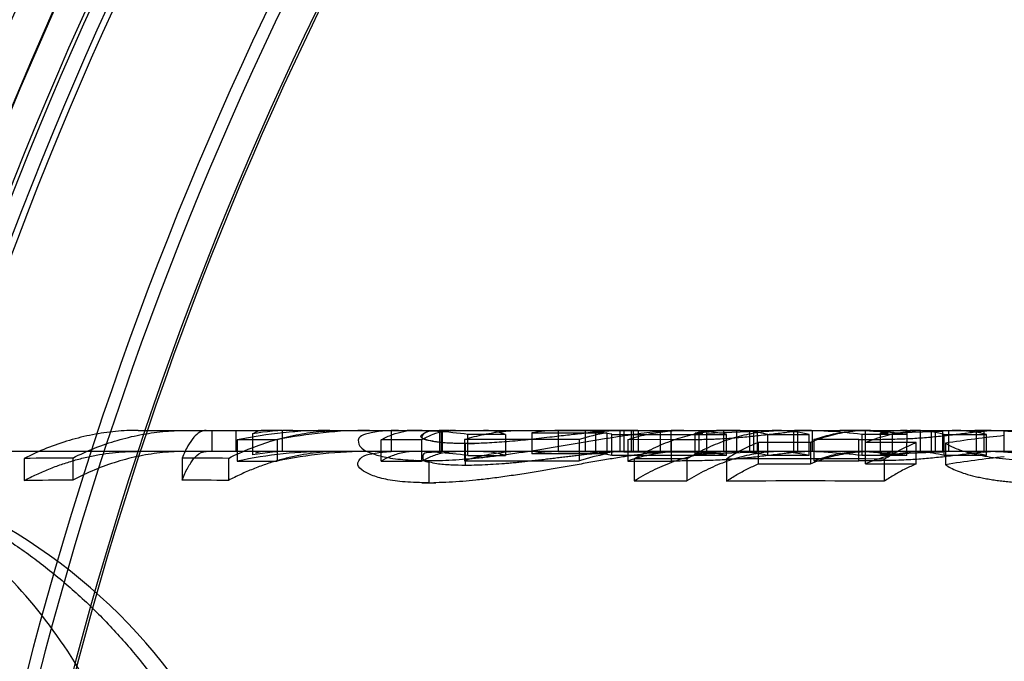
# Model space of a CAD drawing. Header units: millimetres. Extents: x 0 to 297, y 0 to 210.
# Tile 382 of 446: x 239.595 to 239.7216, y 161.3406 to 161.4231. Entities that reach past the tile are written whole.
import ezdxf

# ---------------------------------------------------------------- set-up
doc = ezdxf.new("R2010")
doc.units = ezdxf.units.MM
doc.header["$LTSCALE"] = 16.335
doc.layers.get('0').update_dxf_attribs({"linetype": 'CONTINUOUS'})
for name, color, linetype in [('AXES_REF', 7, 'CONTINUOUS'), ('INTFCLR_1', 7, 'CONTINUOUS'), ('INTFCLR_144815', 7, 'CONTINUOUS'), ('INTFCLR_72935', 7, 'CONTINUOUS')]:
    doc.layers.add(name, color=color, linetype=linetype)

msp = doc.modelspace()

# ---------------------------------------------------------------- linework, layer by layer
at = {"color": 7, "linetype": 'Continuous'}
for radius in [8.7262453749, 8.7255, 8.6696226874]:
    msp.add_circle((241.415033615, 154.4105885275), radius, dxfattribs=at)
msp.add_arc((241.415033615, 154.4105885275), 8.64, 278.2771290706, 261.7228709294, dxfattribs=at)
at = {"layer": 'AXES_REF', "color": 9, "linetype": 'Continuous'}
msp.add_arc((241.415033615, 154.4105885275), 7.9600610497, 94.4118118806, 85.5881881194, dxfattribs=at)
at = {"layer": 'INTFCLR_1', "color": 6, "linetype": 'Continuous'}
for radius, start, end in [(0.5443949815, 129.3396669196, 162.9347323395), (0.5428080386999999, 129.3995060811, 162.9347321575), (0.5394259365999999, 137.2913519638, 169.1014109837), (0.5248080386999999, 136.0726226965, 162.934732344), (0.4834490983, 138.8345507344, 166.0686236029), (0.4654490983, 138.8345508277, 166.0686237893), (0.4638621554, 138.8345507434, 166.0686235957)]:
    msp.add_arc((240.0467819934, 161.2235885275), radius, start, end, dxfattribs=at)
at = {"layer": 'INTFCLR_1', "color": 9, "linetype": 'Continuous'}
for centre, radius, start, end in [((240.0467819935, 161.2235885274), 0.5439220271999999, 136.3898582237, 175.7650415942), ((240.0467819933, 161.2235885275), 0.4948171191, 138.8345507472, 166.0686236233), ((240.0467819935, 161.2235885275), 0.4903178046, 138.8345507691, 166.0686236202), ((240.0467819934, 161.2235885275), 0.4866235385, 138.8345507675, 166.0686236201), ((240.0467819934, 161.2235885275), 0.4861427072, 138.8345501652, 166.0686229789), ((240.0467819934, 161.2235885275), 0.4597294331, 138.8345507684, 166.0686236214), ((240.0467819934, 161.2235885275), 0.459427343, 138.8345501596, 166.0686229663)]:
    msp.add_arc(centre, radius, start, end, dxfattribs=at)
at = {"layer": 'INTFCLR_144815', "color": 9, "linetype": 'Continuous'}
for p, q in [((239.6102197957, 161.370288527), (239.6163508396, 161.3702885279)), ((239.6189798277, 161.370288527), (239.6260423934, 161.3702885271)), ((239.6301201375, 161.3702885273), (239.6399896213, 161.3702885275)), ((239.6437091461, 161.3702885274), (239.6546234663, 161.3702885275)), ((239.6597246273, 161.3702885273), (239.6797122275, 161.3702885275)), ((239.6804050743, 161.3702885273), (239.7004675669, 161.3702885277)), ((239.6833031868, 161.3699501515), (239.6833031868, 161.3672374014)), ((239.6871965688, 161.3675879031), (239.6871965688, 161.3702879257)), ((239.7038120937, 161.3702885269), (239.7237717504, 161.3702885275)), ((239.7071705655, 161.3699599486), (239.7071705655, 161.3672475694)), ((239.7108168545, 161.3675881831), (239.7108168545, 161.3702881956)), ((239.6788087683, 161.3663503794), (239.6788087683, 161.369095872)), ((239.7028898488, 161.3663746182), (239.7028898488, 161.3691192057)), ((240.3589822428, 161.3675885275), (239.5100728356, 161.3675885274))]:
    msp.add_line(p, q, dxfattribs=at)
at = {"layer": 'INTFCLR_144815', "color": 6, "linetype": 'Continuous'}
for p, q in [((239.6163508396, 161.3702885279), (239.6189798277, 161.370288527)), ((239.6197046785, 161.3702885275), (239.6197046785, 161.3675885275)), ((239.6227699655, 161.3702885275), (239.6227699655, 161.3675885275)), ((239.6249422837, 161.3698474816), (239.6256523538, 161.3702334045)), ((239.6249422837, 161.3698474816), (239.6249422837, 161.3671308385)), ((239.6287545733, 161.3702885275), (239.6260423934, 161.3702885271)), ((239.6287545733, 161.3702885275), (239.6287545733, 161.3675885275)), ((239.6399896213, 161.3702885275), (239.6437091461, 161.3702885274)), ((239.6427630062, 161.3702723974), (239.6427630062, 161.3675717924)), ((239.6490266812, 161.3675885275), (239.6490266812, 161.3702885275)), ((239.6492010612, 161.3702885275), (239.6492010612, 161.3675885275)), ((239.6493400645, 161.367574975), (239.6493400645, 161.370275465)), ((239.6574753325, 161.3697672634), (239.6526336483, 161.3697672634)), ((239.6526336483, 161.3670474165), (239.6526336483, 161.3697671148)), ((239.6574753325, 161.369767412), (239.6574753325, 161.367047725)), ((239.6608264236, 161.3699666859), (239.6608264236, 161.3672545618)), ((239.6608264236, 161.3699666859), (239.6704697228, 161.3699666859)), ((239.6642523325, 161.3702824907), (239.6642523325, 161.3675822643)), ((239.6738956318, 161.370282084), (239.6642523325, 161.370282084)), ((239.6677116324, 161.3702885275), (239.6677116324, 161.3675885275)), ((239.6690798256, 161.3675885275), (239.6690798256, 161.3702885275)), ((239.6704697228, 161.3699616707), (239.6704697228, 161.3672493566)), ((239.671124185, 161.3670625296), (239.671124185, 161.3697816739)), ((239.671124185, 161.369775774), (239.6858696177, 161.369775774)), ((239.6726935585, 161.3702440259), (239.6717075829, 161.3702835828)), ((239.6721794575, 161.3702762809), (239.6721794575, 161.3675758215)), ((239.6823368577, 161.3702451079), (239.6726935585, 161.3702451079)), ((239.6726935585, 161.3702440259), (239.6726935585, 161.367542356)), ((239.6736648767, 161.3675885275), (239.6736648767, 161.3702885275)), ((239.6744763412, 161.3702885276), (239.6738956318, 161.3702816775)), ((239.6738956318, 161.370282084), (239.6738956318, 161.3675818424)), ((239.6745750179, 161.3675885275), (239.6745750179, 161.3702885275)), ((239.6773549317, 161.3702885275), (239.6773549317, 161.3675885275)), ((239.6787565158, 161.3675676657), (239.6787565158, 161.37026842)), ((239.6818406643, 161.3699496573), (239.6828156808, 161.3699499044)), ((239.6818406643, 161.3672368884), (239.6818406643, 161.3699496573)), ((239.6823368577, 161.3702451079), (239.6823368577, 161.3675434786)), ((239.6833031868, 161.3699501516), (239.6898144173, 161.3701955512)), ((239.6855270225, 161.3675878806), (239.6855270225, 161.3702879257)), ((239.6858696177, 161.3670564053), (239.6858696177, 161.369775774)), ((239.6871965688, 161.3702879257), (239.6860835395, 161.3702879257)), ((239.6898144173, 161.3701955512), (239.6871965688, 161.3702879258)), ((239.688866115, 161.3675885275), (239.688866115, 161.3702885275)), ((239.6893603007, 161.3702885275), (239.6893603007, 161.3675885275)), ((239.6898144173, 161.3701955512), (239.6898144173, 161.36749206)), ((239.6911767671, 161.3670610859), (239.6911767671, 161.3697802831)), ((239.6911767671, 161.369776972), (239.6964926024, 161.369776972)), ((239.6944691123, 161.3702885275), (239.6944691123, 161.3675885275)), ((239.6949900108, 161.3701949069), (239.6949900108, 161.3674913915)), ((239.6964782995, 161.3702885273), (239.6955439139, 161.3702417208)), ((239.6964926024, 161.3670576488), (239.6964926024, 161.369776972)), ((239.6969526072, 161.3675885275), (239.6969526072, 161.3702885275)), ((239.7037357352, 161.3702885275), (239.7004675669, 161.3702885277)), ((239.7032709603, 161.3697814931), (239.7032709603, 161.3670623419)), ((239.7032709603, 161.3697814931), (239.7090809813, 161.3697814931)), ((239.7037462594, 161.3659828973), (239.7037357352, 161.3702885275)), ((239.705674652, 161.3699598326), (239.706671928, 161.3699598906)), ((239.705674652, 161.3672474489), (239.705674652, 161.3699598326)), ((239.7071705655, 161.3699599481), (239.7136550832, 161.3701997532)), ((239.7090809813, 161.367068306), (239.7091072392, 161.3702881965)), ((239.7108168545, 161.3702881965), (239.709677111, 161.3702881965)), ((239.7136550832, 161.3701997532), (239.7108168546, 161.370288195)), ((239.7122125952, 161.3675885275), (239.7122125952, 161.3702885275)), ((239.7127201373, 161.3702885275), (239.7127201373, 161.3675885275)), ((239.7136550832, 161.3701997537), (239.7136550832, 161.3674964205)), ((239.7138754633, 161.3670613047), (239.7138754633, 161.369780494)), ((239.7138754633, 161.3697769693), (239.719311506, 161.3697769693)), ((239.7144361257, 161.3702885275), (239.7144361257, 161.3675885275)), ((239.717975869, 161.3702885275), (239.717975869, 161.3675885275)), ((239.718950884, 161.3701997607), (239.7197471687, 161.3702656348)), ((239.718950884, 161.3701997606), (239.718950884, 161.3674964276)), ((239.719311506, 161.367057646), (239.719311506, 161.3697769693)), ((239.7215283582, 161.3702885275), (239.7215283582, 161.3675885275)), ((239.6281180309, 161.3690744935), (239.6229491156, 161.3690744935)), ((239.6229491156, 161.3690633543), (239.6229491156, 161.3663165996)), ((239.6281180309, 161.3690744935), (239.6281180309, 161.3663281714)), ((239.6414877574, 161.3663244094), (239.6414877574, 161.3690708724)), ((239.6466566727, 161.3690708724), (239.6414877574, 161.3690708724)), ((239.6466566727, 161.3690708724), (239.6466566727, 161.3663244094)), ((239.6669503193, 161.3691381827), (239.6522048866, 161.3691381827)), ((239.6522048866, 161.3691296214), (239.6522048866, 161.3663854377)), ((239.6522937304, 161.368595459), (239.6522937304, 161.3658304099)), ((239.6669503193, 161.3691381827), (239.6669503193, 161.3663943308)), ((239.6788087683, 161.369095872), (239.6731723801, 161.3690859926)), ((239.6731723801, 161.3690859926), (239.6731723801, 161.3663401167)), ((239.6966540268, 161.3687449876), (239.6899653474, 161.3687449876)), ((239.6899653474, 161.3687336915), (239.6899653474, 161.365974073)), ((239.6966540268, 161.3687449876), (239.6966540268, 161.3659858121)), ((239.7028898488, 161.3691192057), (239.6971198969, 161.3691093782)), ((239.6971198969, 161.3691093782), (239.6971198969, 161.3663644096)), ((239.7102546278, 161.368742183), (239.7037462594, 161.368742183)), ((239.7102546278, 161.3659706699), (239.7102546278, 161.3687304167)), ((239.7140295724, 161.3686373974), (239.7140295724, 161.3658739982)), ((239.6260423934, 161.3675885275), (239.6252961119, 161.3673785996)), ((239.6704697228, 161.3672545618), (239.6608264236, 161.3672545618)), ((239.6642523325, 161.3675818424), (239.6738956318, 161.3675818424)), ((239.671214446, 161.3675885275), (239.6722006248, 161.3675680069)), ((239.6726935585, 161.3675434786), (239.6823368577, 161.3675434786)), ((239.6738956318, 161.3675814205), (239.6744763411, 161.3675885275)), ((239.6833031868, 161.3672374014), (239.6818406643, 161.3672368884)), ((239.6898144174, 161.3674920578), (239.6833031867, 161.3672374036)), ((239.6855270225, 161.3675878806), (239.6871965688, 161.3675878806)), ((239.6898144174, 161.3674920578), (239.6871965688, 161.3675879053)), ((239.6949900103, 161.3674913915), (239.695960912, 161.3675691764)), ((239.7071705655, 161.3672475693), (239.705674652, 161.3672474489)), ((239.7136550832, 161.3674964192), (239.7071705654, 161.3672475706)), ((239.7091072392, 161.3675881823), (239.7108168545, 161.3675881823)), ((239.7108168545, 161.3675881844), (239.7136550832, 161.3674964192)), ((239.718950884, 161.3674964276), (239.7198220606, 161.3675697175)), ((239.5955773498, 161.3666865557), (239.5955773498, 161.3638442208)), ((239.6018109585, 161.3667370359), (239.6018109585, 161.3638968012)), ((239.6158666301, 161.3667393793), (239.6158666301, 161.3638992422)), ((239.6218340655, 161.3666952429), (239.6218340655, 161.3638532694)), ((239.6229491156, 161.3663281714), (239.6281180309, 161.3663281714)), ((239.6414877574, 161.3663244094), (239.6466566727, 161.3663244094)), ((239.6475970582, 161.3664080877), (239.6475970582, 161.3635541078)), ((239.6522048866, 161.3663943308), (239.6669503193, 161.3663943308)), ((239.6526336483, 161.3670475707), (239.6574753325, 161.3670475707)), ((239.6858696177, 161.3670564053), (239.671124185, 161.3670564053)), ((239.6731723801, 161.3663401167), (239.6788087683, 161.3663503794)), ((239.6739930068, 161.3666416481), (239.6739930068, 161.3637974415)), ((239.6807761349, 161.3666416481), (239.6739930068, 161.3666416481)), ((239.6807761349, 161.3666384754), (239.6807761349, 161.3637941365)), ((239.6858611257, 161.3666020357), (239.6858611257, 161.3637561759)), ((239.6899653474, 161.3659858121), (239.6966540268, 161.3659858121)), ((239.6964926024, 161.3670576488), (239.6911767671, 161.3670576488)), ((239.6971198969, 161.3663644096), (239.7028898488, 161.3663746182)), ((239.7090809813, 161.3670623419), (239.7032709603, 161.3670623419)), ((239.7037462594, 161.3659828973), (239.7102546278, 161.3659828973)), ((239.706150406, 161.3665969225), (239.706150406, 161.3637508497)), ((239.719311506, 161.367057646), (239.7138754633, 161.367057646)), ((239.6739930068, 161.3637974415), (239.6807761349, 161.3637974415))]:
    msp.add_line(p, q, dxfattribs=at)
at = {"layer": 'INTFCLR_144815', "color": 7, "linetype": 'Continuous'}
for p, q in [((239.6427630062, 161.3702723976), (239.6421444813, 161.370241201)), ((239.6427630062, 161.3702723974), (239.6421445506, 161.3702401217)), ((239.6546234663, 161.3702885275), (239.6597246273, 161.3702885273)), ((239.6780864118, 161.3702344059), (239.6787565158, 161.37026842)), ((239.6780865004, 161.3702329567), (239.6787565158, 161.37026842)), ((239.6804050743, 161.3702885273), (239.6797122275, 161.3702885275)), ((239.6522937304, 161.3685954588), (239.6515268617, 161.3686032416)), ((239.6421441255, 161.3675394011), (239.6427630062, 161.3675717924)), ((239.6421441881, 161.36753846), (239.6427630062, 161.3675717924)), ((239.6787565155, 161.3675676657), (239.6780860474, 161.3675323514)), ((239.6787565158, 161.3675676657), (239.6780861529, 161.3675306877)), ((239.6475970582, 161.3664080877), (239.6488659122, 161.3664256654)), ((239.6475970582, 161.3635541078), (239.6463835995, 161.3635740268)), ((239.6494590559, 161.3635897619), (239.6482506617, 161.363561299))]:
    msp.add_line(p, q, dxfattribs=at)
at = {"layer": 'INTFCLR_144815', "color": 6, "linetype": 'Continuous'}
for centre, radius, start, end in [((239.634881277, 161.3115744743), 0.0587140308, 90.0020269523, 101.7255965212), ((239.6301329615, 161.3395294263), 0.0307592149, 90.02388767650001, 99.7152721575), ((239.639995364, 161.311174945), 0.0591136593, 90.00556604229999, 101.5909813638), ((239.6437037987, 161.3428452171), 0.027443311, 89.9888357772, 91.9645589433), ((239.6447935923, 161.3110901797), 0.0591983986, 82.3895609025, 89.992209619), ((239.6501897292, 161.3426511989), 0.0276373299, 89.9820138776, 91.76174301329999), ((239.6648120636, 161.3454179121), 0.0248709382, 91.289577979, 99.2215814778), ((239.6661202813, 161.3453425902), 0.0249461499, 78.4286178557, 89.9542182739), ((239.6747040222, 161.3442521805), 0.0260560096, 99.35253472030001, 107.3122351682), ((239.6729282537, 161.3473924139), 0.0228961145, 90.01719304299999, 91.87413952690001), ((239.6797204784, 161.347173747), 0.0231147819, 90.0204519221, 92.39011605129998), ((239.6857052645, 161.3480933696), 0.0221953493, 90.4601265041, 100.0273210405), ((239.6808681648, 161.3453453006), 0.0249441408, 78.4334871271, 86.62451690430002), ((239.6864413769, 161.3479827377), 0.0223060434, 77.7432749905, 89.94270193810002), ((239.6946051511, 161.2968141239), 0.0734744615, 83.22658838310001, 89.99136772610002), ((239.7004620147, 161.2959486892), 0.0743398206, 83.3421536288, 89.99572075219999), ((239.7092336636, 161.3508659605), 0.0194227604, 90.3729480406, 100.5585083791), ((239.7094477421, 161.3507488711), 0.0195399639, 76.9030733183, 89.9264820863), ((239.717785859, 161.300231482), 0.0700571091, 83.0660865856, 89.9904559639), ((239.7345954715, 161.2388622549), 0.1313945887, 95.67867508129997, 99.0049683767), ((239.6348859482, 161.3109472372), 0.0566414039, 90.0068262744, 102.1659417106), ((239.6301259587, 161.3380111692), 0.0295773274, 90.01127659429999, 100.0936529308), ((239.6399924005, 161.3106339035), 0.0569546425, 90.0027957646, 102.033744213), ((239.6437038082, 161.3411362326), 0.0264522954, 89.98843789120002, 92.0382107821), ((239.6447974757, 161.3105822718), 0.0570062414, 82.0990180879, 89.9958131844), ((239.6501897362, 161.3409493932), 0.0266391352, 89.98135511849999, 91.827794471), ((239.6648053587, 161.3436792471), 0.0239093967, 91.3253730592, 99.579545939), ((239.6661311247, 161.3436349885), 0.0239534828, 77.96868896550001, 89.9782584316), ((239.6746725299, 161.3425851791), 0.0250196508, 99.6703889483, 107.9775053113), ((239.6729282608, 161.3455192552), 0.0220692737, 90.01785572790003, 91.944400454), ((239.6797204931, 161.3453080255), 0.0222805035, 90.0212558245, 92.479705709), ((239.6856993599, 161.3462491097), 0.021339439, 90.46272555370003, 100.4177397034), ((239.6808515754, 161.34341172), 0.0241786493, 78.0217451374, 86.47811629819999), ((239.691727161, 161.3460793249), 0.0215094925, 77.1998337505, 89.94007915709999), ((239.6946136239, 161.2969073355), 0.0706811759, 82.96450433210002, 89.9978948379), ((239.7004588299, 161.2958832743), 0.071705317, 83.09379987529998, 89.9930187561), ((239.7092272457, 161.3489239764), 0.0186645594, 90.36839358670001, 100.9724924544), ((239.7148527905, 161.3487352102), 0.0188536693, 76.3204344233, 89.92180685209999), ((239.7177945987, 161.3002013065), 0.06738720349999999, 82.7974301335, 89.99750871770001), ((239.6088163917, 160.1167059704), 1.2500506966, 90.32109405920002, 90.60681971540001), ((239.6095847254, 160.1138952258), 1.2528598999, 89.43980434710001, 89.7127147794), ((239.6956146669, 159.8140491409), 1.5525835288, 89.6111912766, 90.35994225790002), ((239.734652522, 161.2405526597), 0.1270069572, 95.90140988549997, 99.34487262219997), ((239.6087911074, 160.1667788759), 1.1971382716, 90.3340761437, 90.6324314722), ((239.6095657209, 160.1586424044), 1.2052733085, 89.41678248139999, 89.7004686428), ((239.6956146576, 159.8732688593), 1.4905192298, 89.5950009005, 90.37492988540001)]:
    msp.add_arc(centre, radius, start, end, dxfattribs=at)
at = {"layer": 'INTFCLR_144815', "color": 7, "linetype": 'Continuous'}
for centre, radius, start, end in [((239.6499950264, 161.3499799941), 0.0203060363, 91.84836967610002, 94.0428945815), ((239.673117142, 161.339619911), 0.0306707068, 91.7519562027, 93.38214094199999), ((239.6521243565, 161.4441871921), 0.075590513, 270.4487704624, 271.0358849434), ((239.6475567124, 161.4165644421), 0.0501513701, 268.0549556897, 269.318181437), ((239.6495800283, 161.5473195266), 0.1809223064, 269.0925211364, 269.3720061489), ((239.6467006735, 161.4954077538), 0.1290027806, 270.3981268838, 270.8070442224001), ((239.6495752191, 161.5368229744), 0.1732801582, 269.0539359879, 269.3458988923), ((239.6466991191, 161.4874864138), 0.1239355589, 270.4151234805, 270.8409777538)]:
    msp.add_arc(centre, radius, start, end, dxfattribs=at)
at = {"layer": 'INTFCLR_144815', "color": 9, "linetype": 'Continuous'}
msp.add_arc((239.5570246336, 161.2955885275), 0.07200000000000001, 3.000000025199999, 90.0000000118, dxfattribs=at)
at = {"layer": 'INTFCLR_144815', "color": 6, "linetype": 'Continuous'}
for points, knots in [([(239.6102197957, 161.3702885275), (239.6092543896, 161.3702885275), (239.6072873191, 161.3701949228), (239.6043314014, 161.3697673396), (239.6013636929, 161.369041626), (239.5984258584, 161.368023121), (239.5965194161, 161.3671617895), (239.5955773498, 161.366686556)], [0, 0, 0, 0, 0.1903782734, 0.3876607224, 0.5880954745, 0.7919247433, 1, 1, 1, 1]), ([(239.6018109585, 161.3667370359), (239.6027559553, 161.3672102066), (239.6046382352, 161.3680534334), (239.6075306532, 161.3690493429), (239.6104366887, 161.3697605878), (239.6133831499, 161.3701920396), (239.6153621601, 161.3702885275), (239.6163508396, 161.3702885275)], [0, 0, 0, 0, 0.2099873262, 0.4091680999, 0.6070498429, 0.8035556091, 1, 1, 1, 1]), ([(239.6189798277, 161.3702885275), (239.6186992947, 161.3702885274), (239.6180814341, 161.3700849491), (239.617291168, 161.369340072), (239.6165324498, 161.3681989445), (239.6160911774, 161.3672678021), (239.6158666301, 161.3667393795)], [0, 0, 0, 0, 0.1705944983, 0.3750273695, 0.6508525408, 1, 1, 1, 1]), ([(239.6218340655, 161.3666952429), (239.6227840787, 161.3671738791), (239.6246765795, 161.3680269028), (239.6275856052, 161.3690345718), (239.6305087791, 161.3697542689), (239.633472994, 161.3701908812), (239.6354640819, 161.3702885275), (239.636458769, 161.3702885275)], [0, 0, 0, 0, 0.2100496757, 0.4092446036, 0.6071158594, 0.8035922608, 1, 1, 1, 1]), ([(239.6414877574, 161.3690803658), (239.6419508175, 161.3693402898), (239.6428864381, 161.3697816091), (239.6443544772, 161.3701955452), (239.6453441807, 161.3702885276), (239.6458330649, 161.3702885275)], [0, 0, 0, 0, 0.3497363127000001, 0.6780164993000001, 1, 1, 1, 1]), ([(239.6510095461, 161.3702885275), (239.6505247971, 161.3702885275), (239.6495325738, 161.3701947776), (239.6480609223, 161.3697742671), (239.6471199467, 161.3693230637), (239.6466566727, 161.3690588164)], [0, 0, 0, 0, 0.3182483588, 0.6498519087, 1, 1, 1, 1]), ([(239.6522048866, 161.3691296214), (239.6530239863, 161.3693840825), (239.6546767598, 161.3698120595), (239.6571955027, 161.3702016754), (239.658883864, 161.3702885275), (239.6597246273, 161.3702885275)], [0, 0, 0, 0, 0.3370499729, 0.6696113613, 1, 1, 1, 1]), ([(239.6574753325, 161.369767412), (239.6571375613, 161.3698912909), (239.6564834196, 161.3700885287), (239.6555247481, 161.3702544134), (239.6549131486, 161.3702885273), (239.6546234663, 161.3702885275)], [0, 0, 0, 0, 0.3705785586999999, 0.7016158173, 1, 1, 1, 1]), ([(239.6731723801, 161.3690859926), (239.6739583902, 161.3693495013), (239.675545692, 161.3697933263), (239.6779700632, 161.3701982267), (239.6795960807, 161.3702885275), (239.6804050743, 161.3702885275)], [0, 0, 0, 0, 0.3378776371, 0.6702782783, 1, 1, 1, 1]), ([(239.6864170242, 161.3702885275), (239.6855974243, 161.3702885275), (239.6839236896, 161.3701932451), (239.6814107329, 161.3697582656), (239.6788888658, 161.3690202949), (239.6763938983, 161.3679854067), (239.6747868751, 161.3671162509), (239.6739930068, 161.3666380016)], [0, 0, 0, 0, 0.1876156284, 0.3827928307, 0.5825727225, 0.7878461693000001, 1, 1, 1, 1]), ([(239.6788087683, 161.3690958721), (239.6791980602, 161.3690963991), (239.6799493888, 161.3690973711), (239.6810305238, 161.3691070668), (239.6820191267, 161.3691199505), (239.6829120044, 161.3691387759), (239.6837141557, 161.3691607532), (239.6846249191, 161.3691917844), (239.6856090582, 161.3692390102), (239.6866910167, 161.3693124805), (239.6877177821, 161.3693989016), (239.6887559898, 161.369498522), (239.6898138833, 161.3696106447), (239.6908484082, 161.3697273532), (239.6918318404, 161.3698417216), (239.6927542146, 161.3699512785), (239.6937975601, 161.3700718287), (239.6945415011, 161.3701542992), (239.6949900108, 161.3701949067)], [0, 0, 0, 0, 0.0719444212, 0.138850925, 0.1998094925, 0.2546607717, 0.3038971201, 0.3481083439, 0.423073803, 0.4859700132, 0.5485132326, 0.613493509, 0.6787169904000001, 0.7451133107, 0.8058941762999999, 0.8616883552, 0.9167726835, 1, 1, 1, 1]), ([(239.6807761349, 161.3666384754), (239.6815774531, 161.3671212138), (239.6831745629, 161.3679839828), (239.6856479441, 161.3690102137), (239.6881344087, 161.3697436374), (239.6906571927, 161.3701888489), (239.6923537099, 161.3702885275), (239.6931993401, 161.3702885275)], [0, 0, 0, 0, 0.214160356, 0.4147467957, 0.6119977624, 0.8064117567, 1, 1, 1, 1]), ([(239.6964926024, 161.3697736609), (239.6959702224, 161.3698874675), (239.6949218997, 161.3700779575), (239.6933370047, 161.3702502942), (239.6922782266, 161.3702885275), (239.6917496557, 161.3702885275)], [0, 0, 0, 0, 0.335614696, 0.6681909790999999, 1, 1, 1, 1]), ([(239.7043736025, 161.3702885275), (239.7035088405, 161.3702885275), (239.7017661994, 161.3701725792), (239.6991729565, 161.3696532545), (239.697486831, 161.3690871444), (239.6966540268, 161.3687521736)], [0, 0, 0, 0, 0.3277998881, 0.6597350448, 1, 1, 1, 1]), ([(239.6971198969, 161.3691093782), (239.6978459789, 161.3693672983), (239.699312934, 161.3698022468), (239.7015575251, 161.3701998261), (239.7030634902, 161.3702885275), (239.7038120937, 161.3702885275)], [0, 0, 0, 0, 0.3386969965, 0.6709415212, 1, 1, 1, 1]), ([(239.7028898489, 161.3691192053), (239.7032536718, 161.3691199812), (239.703956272, 161.3691212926), (239.7049683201, 161.3691292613), (239.7058952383, 161.3691389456), (239.7067329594, 161.3691546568), (239.707687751, 161.3691770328), (239.7087121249, 161.3692105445), (239.7098167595, 161.3692622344), (239.7108346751, 161.3693309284), (239.7118425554, 161.3694131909), (239.7128632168, 161.3695096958), (239.7138906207, 161.3696183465), (239.7148952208, 161.3697315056), (239.7158427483, 161.3698422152), (239.716732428, 161.3699495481), (239.7177582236, 161.3700705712), (239.7184986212, 161.3701575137), (239.718950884, 161.3701997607)], [0, 0, 0, 0, 0.0677413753, 0.130818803, 0.1884414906, 0.2403352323, 0.2868225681, 0.3662650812, 0.4311631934, 0.4927115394, 0.5562142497, 0.619442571, 0.6835939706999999, 0.7485736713, 0.8076739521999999, 0.8612168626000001, 0.9154253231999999, 1, 1, 1, 1]), ([(239.7037462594, 161.3687500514), (239.7045789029, 161.3690851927), (239.7062656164, 161.3696519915), (239.7088606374, 161.3701722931), (239.71060529, 161.3702885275), (239.7114711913, 161.3702885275)], [0, 0, 0, 0, 0.3399854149, 0.6720067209, 1, 1, 1, 1]), ([(239.719311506, 161.3697734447), (239.7188237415, 161.369887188), (239.7178445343, 161.3700777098), (239.7163627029, 161.370250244), (239.7153725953, 161.3702885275), (239.7148785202, 161.3702885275)], [0, 0, 0, 0, 0.3360252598, 0.6685207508, 1, 1, 1, 1]), ([(239.6899653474, 161.3687336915), (239.6894987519, 161.3685448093), (239.6885678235, 161.3681320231), (239.6871977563, 161.3674192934), (239.6863046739, 161.3668847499), (239.6858611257, 161.3666020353)], [0, 0, 0, 0, 0.326125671, 0.6592253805, 1, 1, 1, 1]), ([(239.706150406, 161.3665969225), (239.7065939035, 161.3668798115), (239.7074868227, 161.3674146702), (239.7088568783, 161.368128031), (239.7097878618, 161.3685412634), (239.7102546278, 161.3687304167)], [0, 0, 0, 0, 0.3407454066, 0.6737656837, 1, 1, 1, 1]), ([(239.7265568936, 161.3663634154), (239.7258523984, 161.3663672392), (239.7245440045, 161.3663812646), (239.722668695, 161.366486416), (239.72100561, 161.3666510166), (239.7194814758, 161.3668670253), (239.7181172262, 161.3671291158), (239.7169275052, 161.3674178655), (239.715948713, 161.367714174), (239.7149927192, 161.3680804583), (239.7143842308, 161.3684127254), (239.7140295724, 161.3686373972)], [0, 0, 0, 0, 0.1642637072, 0.3050177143, 0.4377874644, 0.5538142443, 0.6638172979, 0.7615634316, 0.8391400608, 0.9021109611, 1, 1, 1, 1]), ([(239.55702577, 161.3675234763), (239.558077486, 161.3675100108), (239.5601800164, 161.3674317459), (239.5634606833, 161.3671531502), (239.5670172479, 161.3666687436), (239.5710076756, 161.3658904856), (239.5754106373, 161.3647324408), (239.5801103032, 161.3631341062), (239.5849069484, 161.3610875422), (239.5896348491, 161.3586269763), (239.5942215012, 161.3557820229), (239.5986329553, 161.3525573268), (239.6028849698, 161.3489298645), (239.606876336, 161.34497012), (239.610667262, 161.3406008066), (239.6141583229, 161.3359198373), (239.6173529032, 161.3308942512), (239.6201696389, 161.3256604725), (239.6226238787, 161.320216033), (239.6247075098, 161.3145785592), (239.6263864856, 161.3088925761), (239.627646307, 161.303375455), (239.6285155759, 161.298280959), (239.628914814, 161.2950531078), (239.62907189, 161.2935379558)], [0, 0, 0, 0, 0.0278776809, 0.0557399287, 0.08723556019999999, 0.1229672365, 0.1634315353, 0.2078104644, 0.2544177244, 0.301516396, 0.3489413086, 0.3973369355, 0.4462084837, 0.4969436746, 0.5462080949, 0.5993974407, 0.6515652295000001, 0.7039026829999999, 0.756797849, 0.809722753, 0.8630778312, 0.9138226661, 0.9596261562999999, 1, 1, 1, 1]), ([(239.5955773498, 161.3638442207), (239.5960970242, 161.3641172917), (239.5971432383, 161.3646348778), (239.5987400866, 161.3653269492), (239.6003519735, 161.3659286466), (239.6019767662, 161.3664391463), (239.6036123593, 161.3668577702), (239.6052566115, 161.3671839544), (239.6069073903, 161.367417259), (239.6085624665, 161.3675573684), (239.609667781, 161.3675885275), (239.6102197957, 161.3675885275)], [0, 0, 0, 0, 0.1153954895, 0.2293311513, 0.3419589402, 0.4534405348, 0.5639484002, 0.6736643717, 0.7827801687, 0.8914915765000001, 1, 1, 1, 1]), ([(239.6163508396, 161.3675885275), (239.6153570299, 161.3675885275), (239.6133725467, 161.3674876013), (239.6104169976, 161.3670368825), (239.6074944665, 161.3662919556), (239.6046066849, 161.3652536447), (239.6027353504, 161.3643789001), (239.6018109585, 161.3638968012)], [0, 0, 0, 0, 0.1968917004, 0.3928714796, 0.5914001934, 0.7934510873, 1, 1, 1, 1]), ([(239.6158666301, 161.3638992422), (239.6159828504, 161.3641841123), (239.616215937, 161.3647208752), (239.6165889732, 161.3654645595), (239.6170699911, 161.3662633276), (239.6177253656, 161.3671293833), (239.6185412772, 161.3675885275), (239.6189798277, 161.3675885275)], [0, 0, 0, 0, 0.1835299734, 0.3488746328, 0.4961328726, 0.7383940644, 1, 1, 1, 1]), ([(239.636458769, 161.3675885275), (239.6359074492, 161.3675885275), (239.6348035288, 161.3675574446), (239.6331505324, 161.3674176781), (239.6315018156, 161.3671849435), (239.6298595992, 161.3668595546), (239.628226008, 161.3664419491), (239.6266031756, 161.3659326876), (239.6249931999, 161.3653324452), (239.6233982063, 161.364642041), (239.6223531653, 161.3641256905), (239.6218340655, 161.3638532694)], [0, 0, 0, 0, 0.1085136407, 0.2172299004, 0.3263497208, 0.4360685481, 0.5465776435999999, 0.6580584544, 0.7706831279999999, 0.8846130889, 1, 1, 1, 1]), ([(239.6458330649, 161.3675885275), (239.6455866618, 161.3675885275), (239.6450565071, 161.3675627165), (239.6442482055, 161.3674387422), (239.6434453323, 161.3672261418), (239.6425110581, 161.3668810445), (239.641875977, 161.3665606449), (239.6414877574, 161.3663342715)], [0, 0, 0, 0, 0.1615989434, 0.3474743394, 0.5352769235, 0.7052699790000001, 1, 1, 1, 1]), ([(239.6466566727, 161.3663118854), (239.6470372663, 161.3665374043), (239.6476610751, 161.3668582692), (239.6485775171, 161.3672061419), (239.6493800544, 161.3674272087), (239.6502020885, 161.3675601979), (239.6507530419, 161.3675885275), (239.6510095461, 161.3675885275)], [0, 0, 0, 0, 0.289178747, 0.4568359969, 0.6401074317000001, 0.8323305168, 1, 1, 1, 1]), ([(239.6493400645, 161.3675749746), (239.6490469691, 161.3675648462), (239.6485016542, 161.3675523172), (239.6477468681, 161.3674052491), (239.6467931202, 161.3674905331), (239.6467540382, 161.3663131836), (239.6477594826, 161.3662440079), (239.6485642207, 161.3660206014), (239.6495305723, 161.3659312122), (239.6507445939, 161.3658416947), (239.6516797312, 161.3658353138), (239.6522937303, 161.3658304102)], [0, 0, 0, 0, 0.1016882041, 0.1850200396, 0.2800521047, 0.3706109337, 0.4557854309, 0.5762566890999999, 0.6766342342, 0.7870958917, 1, 1, 1, 1]), ([(239.6597246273, 161.3675885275), (239.6588821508, 161.3675885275), (239.6571932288, 161.3674988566), (239.654673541, 161.3670940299), (239.6530235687, 161.3666496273), (239.6522048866, 161.3663854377)], [0, 0, 0, 0, 0.3306759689, 0.6623463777, 1, 1, 1, 1]), ([(239.6522937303, 161.3658304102), (239.6525573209, 161.3658324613), (239.6532831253, 161.3658377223), (239.6544835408, 161.3658669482), (239.6558978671, 161.3659433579), (239.6570954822, 161.3660276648), (239.6580693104, 161.3661118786), (239.6588155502, 161.3661817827), (239.6595580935, 161.3662549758), (239.6603047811, 161.3663339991), (239.6610841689, 161.3664217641), (239.6619042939, 161.3665162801), (239.662740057, 161.3666140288), (239.66355228, 161.3667108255), (239.6643351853, 161.3668051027), (239.66509569, 161.3668969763), (239.665834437, 161.3669856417), (239.6667661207, 161.3670959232), (239.6678784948, 161.3672240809), (239.6691641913, 161.3673619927), (239.670591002, 161.3674926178), (239.6715908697, 161.3675575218), (239.6721794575, 161.3675758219)], [0, 0, 0, 0, 0.0395937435, 0.1090224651, 0.1803360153, 0.2523223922, 0.2893459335, 0.3271530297, 0.3649014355, 0.4014192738, 0.4399343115, 0.4827085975, 0.5254212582, 0.5663254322, 0.6055715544, 0.6438668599, 0.6813873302, 0.71733118, 0.7847868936, 0.8495767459, 0.9115486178, 1, 1, 1, 1]), ([(239.6546234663, 161.3675885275), (239.6549424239, 161.3675885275), (239.6555839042, 161.3675475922), (239.6565411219, 161.3673645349), (239.6571653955, 161.3671657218), (239.6574753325, 161.367047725)], [0, 0, 0, 0, 0.3280206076, 0.658938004, 1, 1, 1, 1]), ([(239.6804050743, 161.3675885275), (239.6795943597, 161.3675885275), (239.677967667, 161.3674953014), (239.6755422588, 161.3670745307), (239.6739578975, 161.3666136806), (239.6731723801, 161.3663401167)], [0, 0, 0, 0, 0.3299773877, 0.6614444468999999, 1, 1, 1, 1]), ([(239.6739930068, 161.3637936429), (239.6747707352, 161.3642817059), (239.6763529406, 161.3651745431), (239.6788199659, 161.3662458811), (239.6813308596, 161.3670186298), (239.6838670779, 161.3674845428), (239.6855703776, 161.3675885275), (239.6864170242, 161.3675885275)], [0, 0, 0, 0, 0.209338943, 0.413402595, 0.6120674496, 0.806971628, 1, 1, 1, 1]), ([(239.6949900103, 161.3674913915), (239.6947169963, 161.3674657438), (239.6941523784, 161.3674044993), (239.693280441, 161.3673023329), (239.6923622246, 161.3671904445), (239.6913995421, 161.3670717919), (239.6903914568, 161.36695232), (239.6893584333, 161.3668336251), (239.6883178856, 161.3667235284), (239.6873035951, 161.3666273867), (239.6863102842, 161.3665462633), (239.685272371, 161.3664806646), (239.6840796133, 161.3664273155), (239.6829288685, 161.366394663), (239.6818550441, 161.3663727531), (239.6809195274, 161.3663609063), (239.679893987, 161.3663517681), (239.6791797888, 161.3663509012), (239.6788087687, 161.3663503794)], [0, 0, 0, 0, 0.0506648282, 0.1049246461, 0.1622046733, 0.2215708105, 0.2841380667, 0.3497639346, 0.4136893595, 0.4774618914, 0.5380027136, 0.5978190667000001, 0.6696010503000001, 0.7585882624, 0.8105121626, 0.8680437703, 0.9314493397, 1, 1, 1, 1]), ([(239.6931993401, 161.3675885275), (239.6923492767, 161.3675885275), (239.6906477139, 161.3674842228), (239.6881168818, 161.3670190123), (239.6856158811, 161.3662506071), (239.6831467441, 161.3651805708), (239.6815597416, 161.3642858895), (239.6807761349, 161.3637941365)], [0, 0, 0, 0, 0.1938213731, 0.3875593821, 0.5854260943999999, 0.7890634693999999, 1, 1, 1, 1]), ([(239.6911767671, 161.3670610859), (239.6906590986, 161.3671773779), (239.6896178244, 161.3673724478), (239.6880426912, 161.3675491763), (239.6869891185, 161.3675885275), (239.6864636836, 161.3675885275)], [0, 0, 0, 0, 0.3350174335, 0.6682249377, 1, 1, 1, 1]), ([(239.6966540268, 161.3659932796), (239.6974827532, 161.3663396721), (239.6991654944, 161.3669271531), (239.701760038, 161.3674676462), (239.7035072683, 161.3675885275), (239.7043736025, 161.3675885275)], [0, 0, 0, 0, 0.3398366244, 0.672222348, 1, 1, 1, 1]), ([(239.7038120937, 161.3675885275), (239.7030619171, 161.3675885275), (239.7015552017, 161.3674969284), (239.6993095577, 161.3670837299), (239.6978454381, 161.3666321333), (239.6971198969, 161.3663644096)], [0, 0, 0, 0, 0.3292536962, 0.6605709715, 1, 1, 1, 1]), ([(239.718950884, 161.3674964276), (239.7187098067, 161.3674730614), (239.7182230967, 161.3674184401), (239.7174627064, 161.3673265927), (239.716622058, 161.3672228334), (239.7156885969, 161.3671064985), (239.7146802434, 161.3669847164), (239.7136520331, 161.3668660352), (239.7126255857, 161.3667555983), (239.7116061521, 161.3666587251), (239.7105911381, 161.3665758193), (239.7095187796, 161.3665058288), (239.7082943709, 161.3664529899), (239.7071181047, 161.3664195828), (239.7060164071, 161.3663968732), (239.7050558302, 161.3663858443), (239.704003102, 161.3663769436), (239.7032702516, 161.366375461), (239.7028898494, 161.3663746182)], [0, 0, 0, 0, 0.0450860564, 0.09116111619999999, 0.1425747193, 0.2027568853, 0.2662662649, 0.3316396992, 0.395424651, 0.4584354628, 0.5222534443, 0.5849893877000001, 0.6584634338, 0.7503705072, 0.8040315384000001, 0.8635826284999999, 0.9291891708, 1, 1, 1, 1]), ([(239.7114711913, 161.3675885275), (239.7106036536, 161.3675885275), (239.7088573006, 161.3674675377), (239.706260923, 161.3669266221), (239.7045774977, 161.3663387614), (239.7037462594, 161.3659910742)], [0, 0, 0, 0, 0.32799367, 0.6593461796, 1, 1, 1, 1]), ([(239.7138754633, 161.3670613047), (239.7133923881, 161.367177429), (239.7124203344, 161.3673723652), (239.7109484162, 161.3675491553), (239.7099636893, 161.3675885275), (239.709472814, 161.3675885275)], [0, 0, 0, 0, 0.3354510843, 0.6685737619, 1, 1, 1, 1]), ([(239.6858611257, 161.3637561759), (239.6863032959, 161.3640497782), (239.6871947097, 161.3646054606), (239.6885648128, 161.3653472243), (239.6894976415, 161.3657773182), (239.6899653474, 161.365974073)], [0, 0, 0, 0, 0.3408729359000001, 0.6741317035, 1, 1, 1, 1]), ([(239.7102546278, 161.3659706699), (239.7097867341, 161.3657736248), (239.708854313, 161.3653432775), (239.7074842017, 161.3646008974), (239.70659295, 161.3640449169), (239.706150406, 161.3637508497)], [0, 0, 0, 0, 0.3259880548, 0.6588285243, 1, 1, 1, 1]), ([(239.7140295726, 161.3658739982), (239.7142385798, 161.365736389), (239.7147158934, 161.3654365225), (239.7155614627, 161.3650551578), (239.7166263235, 161.3646877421), (239.717650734, 161.3644201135), (239.7185751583, 161.3642122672), (239.7193176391, 161.3640698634), (239.7200823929, 161.3639444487), (239.7208624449, 161.3638334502), (239.721656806, 161.363740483), (239.7224794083, 161.363662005), (239.7233596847, 161.3635946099), (239.7243267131, 161.3635480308), (239.7254027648, 161.3635136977), (239.7261580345, 161.3635098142), (239.7265568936, 161.3635075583)], [0, 0, 0, 0, 0.0582186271, 0.1308982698, 0.2152014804, 0.3200767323, 0.3770258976, 0.435631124, 0.4959306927, 0.5573091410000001, 0.6189224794, 0.6819823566, 0.7495476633, 0.8242971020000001, 0.9072036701, 1, 1, 1, 1])]:
    msp.add_open_spline(points, degree=3, knots=knots, dxfattribs=at)
at = {"layer": 'INTFCLR_144815', "color": 7, "linetype": 'Continuous'}
for points, knots in [([(239.6421444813, 161.370241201), (239.6418019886, 161.3702194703), (239.6411519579, 161.3701604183), (239.6402402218, 161.3700159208), (239.6394111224, 161.3697779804), (239.6383660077, 161.3694109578), (239.6386656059, 161.3679806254), (239.6397395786, 161.3675657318), (239.6407080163, 161.3671655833), (239.6416463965, 161.3669213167), (239.6427311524, 161.3667167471), (239.643966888, 161.3665599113), (239.6453173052, 161.3664561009), (239.6462434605, 161.3664254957), (239.6467146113, 161.3664199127)], [0, 0, 0, 0, 0.0787245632, 0.1503591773, 0.2086793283, 0.2849336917, 0.3635342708, 0.468195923, 0.5341108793, 0.6064308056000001, 0.6893707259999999, 0.7875132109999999, 0.8919121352, 1, 1, 1, 1]), ([(239.6511823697, 161.3686092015), (239.6508389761, 161.3686166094), (239.6501817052, 161.3686418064), (239.6492611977, 161.3687129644), (239.6482417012, 161.3688403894), (239.6474662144, 161.3690014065), (239.6462049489, 161.3694452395), (239.6474794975, 161.3703048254), (239.6481197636, 161.3702030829), (239.6485633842, 161.3702354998)], [0, 0, 0, 0, 0.1474653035, 0.2814533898, 0.3997565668, 0.5755430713, 0.6802259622, 0.8090301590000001, 1, 1, 1, 1]), ([(239.6522937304, 161.368595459), (239.6519613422, 161.3685959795), (239.6513207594, 161.3686035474), (239.6503724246, 161.368631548), (239.6494931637, 161.3686942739), (239.6485245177, 161.3687887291), (239.6477317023, 161.3689885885), (239.6464265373, 161.3691597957), (239.6472592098, 161.37038676), (239.648316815, 161.3701635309), (239.6490428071, 161.3702650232), (239.6493400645, 161.370275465)], [0, 0, 0, 0, 0.1149307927, 0.2216825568, 0.3272439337, 0.4222423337, 0.548541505, 0.6506914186, 0.7453168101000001, 0.8971532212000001, 1, 1, 1, 1]), ([(239.6485176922, 161.3664177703), (239.6490770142, 161.366427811), (239.6502205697, 161.3664671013), (239.651912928, 161.3665730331), (239.6536755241, 161.3667275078), (239.6555506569, 161.3669358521), (239.6575958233, 161.3671969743), (239.6597310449, 161.3675057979), (239.6618200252, 161.3678305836), (239.6638739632, 161.3681659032), (239.6658906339, 161.3685085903), (239.667926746, 161.3688557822), (239.6699200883, 161.369190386), (239.6718070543, 161.3694904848), (239.6735823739, 161.369753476), (239.6752044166, 161.3699663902), (239.6766990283, 161.370130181), (239.6776369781, 161.3702066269), (239.6780864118, 161.3702344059)], [0, 0, 0, 0, 0.0562470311, 0.1150278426, 0.1704748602, 0.2341330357, 0.3047136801, 0.3777699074, 0.4510488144, 0.5172749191, 0.5870188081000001, 0.6567244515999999, 0.7249545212, 0.7902456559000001, 0.8488340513, 0.9054002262, 0.9547246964, 1, 1, 1, 1]), ([(239.6721794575, 161.3702762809), (239.6718021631, 161.3702633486), (239.6710376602, 161.3702255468), (239.6698770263, 161.3701343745), (239.6687010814, 161.370023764), (239.6675472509, 161.369900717), (239.6664550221, 161.3697787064), (239.6654061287, 161.3696582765), (239.6643124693, 161.3695303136), (239.6630831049, 161.3693886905), (239.6617466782, 161.369237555), (239.6603817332, 161.3690868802), (239.659017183, 161.3689494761), (239.6576730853, 161.3688302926), (239.6563585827, 161.3687323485), (239.6551702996, 161.3686642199), (239.6541252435, 161.3686216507), (239.6531879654, 161.3686027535), (239.6525947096, 161.3685967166), (239.6522937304, 161.368595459)], [0, 0, 0, 0, 0.0567222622, 0.1149862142, 0.1749104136, 0.2341847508, 0.2893311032, 0.3400399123, 0.3928174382, 0.4547757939, 0.5259749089, 0.5948973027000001, 0.6611049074, 0.7320331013, 0.7976363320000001, 0.8591496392, 0.9108593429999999, 0.9547770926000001, 1, 1, 1, 1]), ([(239.646714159, 161.3635664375), (239.6462234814, 161.3635734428), (239.6452813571, 161.3636052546), (239.6439148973, 161.3637177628), (239.6426802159, 161.363884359), (239.6415939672, 161.3640987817), (239.6406760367, 161.3643616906), (239.6398829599, 161.3646735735), (239.6391421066, 161.3650998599), (239.6381700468, 161.3658059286), (239.6389931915, 161.3670893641), (239.6401245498, 161.3672588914), (239.6411850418, 161.3674665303), (239.6418207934, 161.3675182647), (239.6421441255, 161.3675394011)], [0, 0, 0, 0, 0.1117833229, 0.2146520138, 0.3121655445, 0.395535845, 0.4663569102, 0.5302331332, 0.5866318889, 0.6698067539, 0.7531859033, 0.8551299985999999, 0.9261906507, 1, 1, 1, 1]), ([(239.6780860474, 161.3675323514), (239.6776266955, 161.367502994), (239.6766831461, 161.3674226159), (239.6751899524, 161.3672523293), (239.6735802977, 161.3670328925), (239.6718194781, 161.3667621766), (239.6699308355, 161.366450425), (239.6679341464, 161.3661023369), (239.6658851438, 161.3657390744), (239.663881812, 161.3653852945), (239.6618655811, 161.3650427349), (239.6598104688, 161.3647098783), (239.6576814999, 161.3643877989), (239.6556129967, 161.364111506), (239.6537176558, 161.3638913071), (239.6519393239, 161.36372778), (239.6502336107, 161.3636162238), (239.6490805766, 161.3635746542), (239.648518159, 161.3635642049)], [0, 0, 0, 0, 0.0462484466, 0.0951247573, 0.1509922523, 0.2094659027, 0.2741202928, 0.3433220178, 0.4131116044, 0.4832086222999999, 0.5477247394, 0.6185976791, 0.6923889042, 0.7640632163, 0.8282702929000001, 0.8840942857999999, 0.9434802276, 1, 1, 1, 1])]:
    msp.add_open_spline(points, degree=3, knots=knots, dxfattribs=at)
at = {"layer": 'INTFCLR_144815', "color": 9, "linetype": 'Continuous'}
msp.add_open_spline([(239.6142964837, 161.2993567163), (239.6141225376, 161.3035968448), (239.6131680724, 161.3122297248), (239.6098477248, 161.3249514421), (239.6045068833, 161.3370993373), (239.5972621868, 161.3479195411), (239.5884520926, 161.3567414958), (239.5785957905, 161.3630935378), (239.5683238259, 161.3667887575), (239.5613565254, 161.3675885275), (239.5580135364, 161.3675885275)], degree=3, knots=[0, 0, 0, 0, 0.1308834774, 0.2668605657, 0.4040067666, 0.5382363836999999, 0.666176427, 0.7858622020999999, 0.8968959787, 1, 1, 1, 1], dxfattribs=at)
at = {"layer": 'INTFCLR_72935', "color": 6, "linetype": 'Continuous'}
for radius, start, end in [(0.5443949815, 129.3396668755, 163.0859256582), (0.5428080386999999, 129.3995060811, 163.1406710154), (0.5394259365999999, 136.8471002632, 169.5793628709), (0.5158080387, 136.3069930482, 164.1119135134), (0.5150206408, 136.3069931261, 164.1414215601), (0.4903949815, 138.8345507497, 166.0686236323), (0.4842364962, 138.8345507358, 166.0686236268), (0.4834490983, 138.8345508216, 166.0686234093), (0.4654490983, 138.8345508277, 166.0686237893), (0.4638621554, 138.8345507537, 166.068623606)]:
    msp.add_arc((240.0467819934, 161.2235885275), radius, start, end, dxfattribs=at)
at = {"layer": 'INTFCLR_72935', "color": 9, "linetype": 'Continuous'}
for centre, radius, start, end in [((240.0467819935, 161.2235885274), 0.5439220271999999, 136.3898582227, 175.7650415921), ((240.0467819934, 161.2235885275), 0.4866235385, 138.8345507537, 166.068623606), ((240.0467819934, 161.2235885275), 0.4861427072, 138.834550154, 166.0686229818), ((240.0467819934, 161.2235885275), 0.4597294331, 138.8345507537, 166.068623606), ((240.0467819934, 161.2235885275), 0.459427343, 138.8345501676, 166.0686229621)]:
    msp.add_arc(centre, radius, start, end, dxfattribs=at)

doc.saveas('drawing.dxf')
